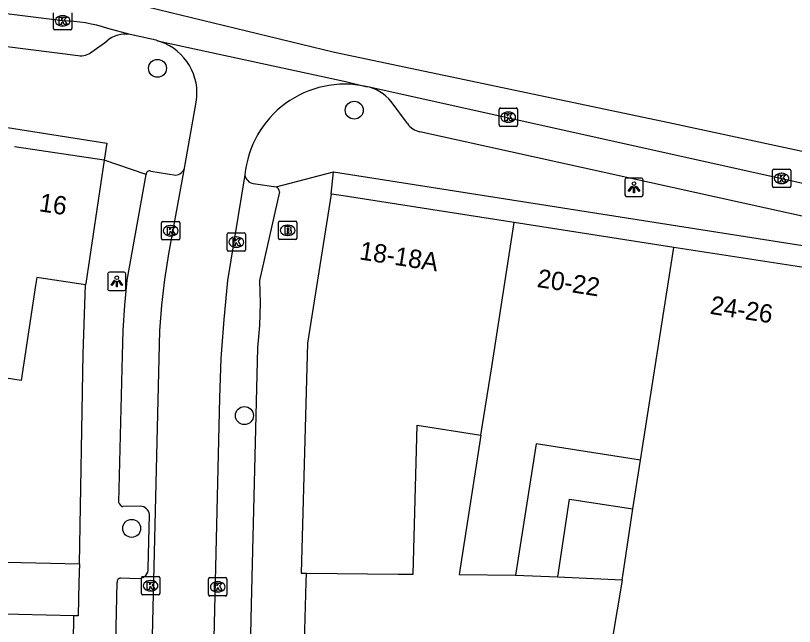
# Model space of a CAD drawing. Extents: x 162172 to 163187, y 382874 to 383684.
# Drawn here: x 163091.57 to 163134.04, y 383247.59 to 383280.9 of the extents above; entities that cross this region are included whole.
import ezdxf

# ---------------------------------------------------------------- set-up
doc = ezdxf.new("R2010")
doc.units = 0
for name, color, linetype in [('IMGEO_Boom', 7, 'Continuous'), ('IMGEO_Brandkraan', 7, 'Continuous'), ('IMGEO_Kolk', 7, 'Continuous'), ('IMGEO_Lichtpunt', 7, 'Continuous'), ('IMGEO_Muur', 7, 'Continuous'), ('IMGEO_Pand', 7, 'Continuous'), ('IMGEO_Pand_nummerreeks', 7, 'Continuous'), ('IMGEO_Rijbaan_lokaal_gesloten', 7, 'Continuous'), ('IMGEO_Rijbaan_lokaal_open', 7, 'Continuous'), ('IMGEO_Voetpad_open', 7, 'Continuous')]:
    doc.layers.add(name, color=color, linetype=linetype)

msp = doc.modelspace()

# ---------------------------------------------------------------- linework, layer by layer
at = {"layer": 'IMGEO_Boom'}
for centre in [(163099.31, 383278.02), (163110.038, 383275.738), (163104.051, 383259.088), (163097.903, 383252.94)]:
    msp.add_circle(centre, 0.489, dxfattribs=at)
at = {"layer": 'IMGEO_Brandkraan'}
for p, q in [((163105.983, 383269.689), (163106.835, 383269.689)), ((163105.908, 383268.763), (163105.908, 383269.615)), ((163106.396, 383269.469), (163106.421, 383269.469)), ((163106.909, 383269.615), (163106.909, 383268.763)), ((163106.419, 383268.909), (163106.394, 383268.909)), ((163106.835, 383268.689), (163105.983, 383268.689))]:
    msp.add_line(p, q, dxfattribs=at)
for points in [[(163105.983, 383269.689), (163106.835, 383269.689)], [(163105.908, 383268.763), (163105.908, 383269.615)], [(163106.256, 383269.389), (163106.256, 383268.989), (163106.469, 383268.989)], [(163106.487, 383269.389), (163106.256, 383269.389)], [(163106.435, 383269.308), (163106.381, 383269.308), (163106.381, 383269.232)], [(163106.909, 383269.615), (163106.909, 383268.763)], [(163106.381, 383269.232), (163106.434, 383269.232)], [(163106.443, 383269.156), (163106.381, 383269.156), (163106.381, 383269.075)], [(163106.381, 383269.075), (163106.443, 383269.075)], [(163106.835, 383268.689), (163105.983, 383268.689)]]:
    msp.add_lwpolyline(points, dxfattribs=at)
for centre, radius, start, end in [((163105.985, 383269.613), 0.0765, 91.552, 178.448), ((163105.985, 383269.613), 0.0765, 91.552, 178.448), ((163106.833, 383269.613), 0.0765, 1.552, 88.448), ((163106.833, 383269.613), 0.0765, 1.552, 88.448), ((163106.436, 383269.27), 0.0379, 267.8285, 90.9355), ((163106.491, 383269.244), 0.145, 59.4692, 91.5367), ((163106.516, 383269.291), 0.0922, 285.5137, 58.1501), ((163106.444, 383269.115), 0.0404, 269.8759, 90.5077), ((163106.475, 383269.24), 0.251, 268.6676, 293.5347), ((163106.521, 383269.099), 0.105, 301.3115, 78.989), ((163105.985, 383268.765), 0.0765, 181.552, 268.448), ((163105.985, 383268.765), 0.0765, 181.552, 268.448), ((163106.833, 383268.765), 0.0765, 271.552, 358.448), ((163106.833, 383268.765), 0.0765, 271.552, 358.448)]:
    msp.add_arc(centre, radius, start, end, dxfattribs=at)
for centre, major_axis, ratio, start_param, end_param in [((163106.395, 383269.189), (-0.387, 0.002), 0.722429, 4.712389, 7.853982), ((163106.42, 383269.189), (-0.39, 0.002), 0.717154, 1.570796, 4.712389)]:
    msp.add_ellipse(centre, major_axis=major_axis, ratio=ratio, start_param=start_param, end_param=end_param, dxfattribs=at)
at = {"layer": 'IMGEO_Kolk'}
for p, q in [((163093.637, 383280.185), (163093.637, 383281.037)), ((163094.125, 383280.891), (163094.15, 383280.891)), ((163094.638, 383281.037), (163094.638, 383280.185)), ((163094.148, 383280.331), (163094.123, 383280.331)), ((163094.564, 383280.111), (163093.712, 383280.111)), ((163117.935, 383274.931), (163117.935, 383275.783)), ((163118.01, 383275.857), (163118.862, 383275.857)), ((163118.423, 383275.637), (163118.448, 383275.637)), ((163118.936, 383275.783), (163118.936, 383274.931)), ((163118.862, 383274.857), (163118.01, 383274.857)), ((163118.446, 383275.077), (163118.421, 383275.077)), ((163132.839, 383271.59), (163132.839, 383272.442)), ((163132.914, 383272.516), (163133.766, 383272.516)), ((163133.327, 383272.296), (163133.352, 383272.296)), ((163133.84, 383272.442), (163133.84, 383271.59)), ((163133.766, 383271.516), (163132.914, 383271.516)), ((163133.35, 383271.736), (163133.325, 383271.736)), ((163099.602, 383269.665), (163100.454, 383269.665)), ((163099.527, 383268.739), (163099.527, 383269.591)), ((163100.015, 383269.445), (163100.04, 383269.445)), ((163100.528, 383269.591), (163100.528, 383268.739)), ((163100.038, 383268.885), (163100.013, 383268.885)), ((163103.109, 383268.12), (163103.109, 383268.972)), ((163103.184, 383269.046), (163104.036, 383269.046)), ((163103.597, 383268.826), (163103.622, 383268.826)), ((163104.11, 383268.972), (163104.11, 383268.12)), ((163100.454, 383268.665), (163099.602, 383268.665)), ((163104.036, 383268.046), (163103.184, 383268.046)), ((163103.62, 383268.266), (163103.595, 383268.266)), ((163098.433, 383249.386), (163098.433, 383250.238)), ((163098.508, 383250.312), (163099.36, 383250.312)), ((163099.434, 383250.238), (163099.434, 383249.386)), ((163102.095, 383249.327), (163102.095, 383250.179)), ((163102.17, 383250.253), (163103.022, 383250.253)), ((163103.096, 383250.179), (163103.096, 383249.327)), ((163098.921, 383250.092), (163098.946, 383250.092)), ((163102.583, 383250.033), (163102.608, 383250.033)), ((163099.36, 383249.312), (163098.508, 383249.312)), ((163098.944, 383249.532), (163098.919, 383249.532)), ((163102.606, 383249.473), (163102.581, 383249.473)), ((163103.022, 383249.253), (163102.17, 383249.253))]:
    msp.add_line(p, q, dxfattribs=at)
for points in [[(163093.637, 383280.185), (163093.637, 383281.037)], [(163093.958, 383280.811), (163094.081, 383280.811), (163094.081, 383280.66), (163094.211, 383280.811), (163094.375, 383280.811), (163094.229, 383280.66), (163094.382, 383280.411), (163094.23, 383280.411), (163094.145, 383280.575), (163094.081, 383280.508), (163094.081, 383280.411), (163093.958, 383280.411), (163093.958, 383280.811)], [(163094.638, 383281.037), (163094.638, 383280.185)], [(163094.564, 383280.111), (163093.712, 383280.111)], [(163117.935, 383274.931), (163117.935, 383275.783)], [(163118.01, 383275.857), (163118.862, 383275.857)], [(163118.936, 383275.783), (163118.936, 383274.931)], [(163118.256, 383275.557), (163118.379, 383275.557), (163118.379, 383275.406), (163118.509, 383275.557), (163118.673, 383275.557), (163118.527, 383275.406), (163118.68, 383275.157), (163118.528, 383275.157), (163118.443, 383275.321), (163118.379, 383275.254), (163118.379, 383275.157), (163118.256, 383275.157), (163118.256, 383275.557)], [(163118.862, 383274.857), (163118.01, 383274.857)], [(163132.839, 383271.59), (163132.839, 383272.442)], [(163132.914, 383272.516), (163133.766, 383272.516)], [(163133.16, 383272.216), (163133.283, 383272.216), (163133.283, 383272.065), (163133.413, 383272.216), (163133.577, 383272.216), (163133.431, 383272.065), (163133.584, 383271.816), (163133.432, 383271.816), (163133.347, 383271.98), (163133.283, 383271.913), (163133.283, 383271.816), (163133.16, 383271.816), (163133.16, 383272.216)], [(163133.84, 383272.442), (163133.84, 383271.59)], [(163133.766, 383271.516), (163132.914, 383271.516)], [(163099.602, 383269.665), (163100.454, 383269.665)], [(163099.527, 383268.739), (163099.527, 383269.591)], [(163099.848, 383269.365), (163099.971, 383269.365), (163099.971, 383269.214), (163100.101, 383269.365), (163100.265, 383269.365), (163100.119, 383269.214), (163100.272, 383268.965), (163100.12, 383268.965), (163100.035, 383269.129), (163099.971, 383269.062), (163099.971, 383268.965), (163099.848, 383268.965), (163099.848, 383269.365)], [(163100.528, 383269.591), (163100.528, 383268.739)], [(163103.109, 383268.12), (163103.109, 383268.972)], [(163103.184, 383269.046), (163104.036, 383269.046)], [(163104.11, 383268.972), (163104.11, 383268.12)], [(163100.454, 383268.665), (163099.602, 383268.665)], [(163103.43, 383268.746), (163103.553, 383268.746), (163103.553, 383268.595), (163103.683, 383268.746), (163103.847, 383268.746), (163103.701, 383268.595), (163103.854, 383268.346), (163103.702, 383268.346), (163103.617, 383268.51), (163103.553, 383268.443), (163103.553, 383268.346), (163103.43, 383268.346), (163103.43, 383268.746)], [(163104.036, 383268.046), (163103.184, 383268.046)], [(163098.433, 383249.386), (163098.433, 383250.238)], [(163098.508, 383250.312), (163099.36, 383250.312)], [(163099.434, 383250.238), (163099.434, 383249.386)], [(163102.095, 383249.327), (163102.095, 383250.179)], [(163102.17, 383250.253), (163103.022, 383250.253)], [(163103.096, 383250.179), (163103.096, 383249.327)], [(163098.754, 383250.012), (163098.877, 383250.012), (163098.877, 383249.861), (163099.007, 383250.012), (163099.171, 383250.012), (163099.025, 383249.861), (163099.178, 383249.612), (163099.026, 383249.612), (163098.941, 383249.776), (163098.877, 383249.709), (163098.877, 383249.612), (163098.754, 383249.612), (163098.754, 383250.012)], [(163102.416, 383249.953), (163102.539, 383249.953), (163102.539, 383249.802), (163102.669, 383249.953), (163102.833, 383249.953), (163102.687, 383249.802), (163102.84, 383249.553), (163102.688, 383249.553), (163102.603, 383249.717), (163102.539, 383249.65), (163102.539, 383249.553), (163102.416, 383249.553), (163102.416, 383249.953)], [(163099.36, 383249.312), (163098.508, 383249.312)], [(163103.022, 383249.253), (163102.17, 383249.253)]]:
    msp.add_lwpolyline(points, dxfattribs=at)
for centre, start, end in [((163093.714, 383280.187), 181.552, 268.448), ((163093.714, 383280.187), 181.552, 268.448), ((163094.562, 383280.187), 271.552, 358.448), ((163094.562, 383280.187), 271.552, 358.448), ((163118.012, 383275.781), 91.552, 178.448), ((163118.012, 383275.781), 91.552, 178.448), ((163118.86, 383275.781), 1.552, 88.448), ((163118.86, 383275.781), 1.552, 88.448), ((163118.012, 383274.933), 181.552, 268.448), ((163118.012, 383274.933), 181.552, 268.448), ((163118.86, 383274.933), 271.552, 358.448), ((163118.86, 383274.933), 271.552, 358.448), ((163132.916, 383272.44), 91.552, 178.448), ((163132.916, 383272.44), 91.552, 178.448), ((163133.764, 383272.44), 1.552, 88.448), ((163133.764, 383272.44), 1.552, 88.448), ((163132.916, 383271.592), 181.552, 268.448), ((163132.916, 383271.592), 181.552, 268.448), ((163133.764, 383271.592), 271.552, 358.448), ((163133.764, 383271.592), 271.552, 358.448), ((163099.604, 383269.589), 91.552, 178.448), ((163099.604, 383269.589), 91.552, 178.448), ((163100.452, 383269.589), 1.552, 88.448), ((163100.452, 383269.589), 1.552, 88.448), ((163103.186, 383268.97), 91.552, 178.448), ((163103.186, 383268.97), 91.552, 178.448), ((163104.034, 383268.97), 1.552, 88.448), ((163104.034, 383268.97), 1.552, 88.448), ((163099.604, 383268.741), 181.552, 268.448), ((163099.604, 383268.741), 181.552, 268.448), ((163100.452, 383268.741), 271.552, 358.448), ((163100.452, 383268.741), 271.552, 358.448), ((163103.186, 383268.122), 181.552, 268.448), ((163103.186, 383268.122), 181.552, 268.448), ((163104.034, 383268.122), 271.552, 358.448), ((163104.034, 383268.122), 271.552, 358.448), ((163098.51, 383250.236), 91.552, 178.448), ((163098.51, 383250.236), 91.552, 178.448), ((163099.358, 383250.236), 1.552, 88.448), ((163099.358, 383250.236), 1.552, 88.448), ((163102.172, 383250.177), 91.552, 178.448), ((163102.172, 383250.177), 91.552, 178.448), ((163103.02, 383250.177), 1.552, 88.448), ((163103.02, 383250.177), 1.552, 88.448), ((163098.51, 383249.388), 181.552, 268.448), ((163098.51, 383249.388), 181.552, 268.448), ((163099.358, 383249.388), 271.552, 358.448), ((163099.358, 383249.388), 271.552, 358.448), ((163102.172, 383249.329), 181.552, 268.448), ((163102.172, 383249.329), 181.552, 268.448), ((163103.02, 383249.329), 271.552, 358.448), ((163103.02, 383249.329), 271.552, 358.448)]:
    msp.add_arc(centre, 0.0765, start, end, dxfattribs=at)
for centre, major_axis, ratio, start_param, end_param in [((163094.124, 383280.611), (-0.387, 0.002), 0.722429, 4.712389, 7.853982), ((163094.149, 383280.611), (-0.39, 0.002), 0.717154, 1.570796, 4.712389), ((163118.422, 383275.357), (-0.387, 0.002), 0.722429, 4.712389, 7.853982), ((163118.447, 383275.357), (-0.39, 0.002), 0.717154, 1.570796, 4.712389), ((163133.326, 383272.016), (-0.387, 0.002), 0.722429, 4.712389, 7.853982), ((163133.351, 383272.016), (-0.39, 0.002), 0.717154, 1.570796, 4.712389), ((163100.014, 383269.165), (-0.387, 0.002), 0.722429, 4.712389, 7.853982), ((163100.039, 383269.165), (-0.39, 0.002), 0.717154, 1.570796, 4.712389), ((163103.596, 383268.546), (-0.387, 0.002), 0.722429, 4.712389, 7.853982), ((163103.621, 383268.546), (-0.39, 0.002), 0.717154, 1.570796, 4.712389), ((163098.92, 383249.812), (-0.387, 0.002), 0.722429, 4.712389, 7.853982), ((163098.945, 383249.812), (-0.39, 0.002), 0.717154, 1.570796, 4.712389), ((163102.582, 383249.753), (-0.387, 0.002), 0.722429, 4.712389, 7.853982), ((163102.607, 383249.753), (-0.39, 0.002), 0.717154, 1.570796, 4.712389)]:
    msp.add_ellipse(centre, major_axis=major_axis, ratio=ratio, start_param=start_param, end_param=end_param, dxfattribs=at)
at = {"layer": 'IMGEO_Lichtpunt'}
for p, q in [((163124.795, 383271.938), (163124.795, 383271.131)), ((163124.795, 383271.938), (163124.795, 383271.131)), ((163125.697, 383272.033), (163124.889, 383272.033)), ((163125.697, 383272.033), (163124.889, 383272.033)), ((163125.791, 383271.131), (163125.791, 383271.938)), ((163125.791, 383271.131), (163125.791, 383271.938)), ((163124.889, 383271.037), (163125.697, 383271.037)), ((163124.889, 383271.037), (163125.697, 383271.037)), ((163096.594, 383266.806), (163096.594, 383265.999)), ((163096.594, 383266.806), (163096.594, 383265.999)), ((163097.496, 383266.901), (163096.688, 383266.901)), ((163097.496, 383266.901), (163096.688, 383266.901)), ((163097.59, 383265.999), (163097.59, 383266.806)), ((163097.59, 383265.999), (163097.59, 383266.806)), ((163096.688, 383265.905), (163097.496, 383265.905)), ((163096.688, 383265.905), (163097.496, 383265.905))]:
    msp.add_line(p, q, dxfattribs=at)
for points in [[(163125.169, 383271.602), (163125.208, 383271.574), (163125.02, 383271.312), (163124.982, 383271.339), (163125.169, 383271.602)], [(163125.271, 383271.554), (163125.318, 383271.554), (163125.318, 383271.232), (163125.271, 383271.232), (163125.271, 383271.554)], [(163125.381, 383271.574), (163125.419, 383271.601), (163125.606, 383271.339), (163125.567, 383271.311), (163125.381, 383271.574)], [(163096.968, 383266.47), (163097.007, 383266.442), (163096.819, 383266.18), (163096.781, 383266.207), (163096.968, 383266.47)], [(163097.07, 383266.422), (163097.117, 383266.422), (163097.117, 383266.1), (163097.07, 383266.1), (163097.07, 383266.422)], [(163097.18, 383266.442), (163097.218, 383266.469), (163097.405, 383266.207), (163097.366, 383266.179), (163097.18, 383266.442)]]:
    msp.add_lwpolyline(points, dxfattribs=at)
for centre in [(163125.294, 383271.736), (163097.093, 383266.604)]:
    msp.add_circle(centre, 0.0994, dxfattribs=at)
for centre, start, end in [((163124.889, 383271.938), 90, 180), ((163124.889, 383271.938), 90, 180), ((163125.697, 383271.938), 0, 90), ((163125.697, 383271.938), 0, 90), ((163124.889, 383271.131), 180, 270), ((163124.889, 383271.131), 180, 270), ((163125.697, 383271.131), 270, 0), ((163125.697, 383271.131), 270, 360), ((163096.688, 383266.806), 90, 180), ((163096.688, 383266.806), 90, 180), ((163097.496, 383266.806), 0, 90), ((163097.496, 383266.806), 0, 90), ((163096.688, 383265.999), 180, 270), ((163096.688, 383265.999), 180, 270), ((163097.496, 383265.999), 270, 0), ((163097.496, 383265.999), 270, 360)]:
    msp.add_arc(centre, 0.0946, start, end, dxfattribs=at)
at = {"layer": 'IMGEO_Muur'}
msp.add_lwpolyline([(163095.057, 383251.009), (163095.266, 383262.457)], dxfattribs=at)
at = {"layer": 'IMGEO_Pand'}
for points in [[(163096.399, 383273.013), (163091.512, 383273.744)], [(163096.399, 383273.013), (163095.396, 383266.288), (163095.394, 383266.219)], [(163108.772, 383271.163), (163107.49, 383263.041), (163107.146, 383250.5), (163107.435, 383250.497)], [(163118.767, 383269.609), (163118.279, 383269.689), (163109.197, 383271.097), (163108.772, 383271.163)], [(163116.946, 383258.024), (163117.532, 383261.753), (163118.767, 383269.609)], [(163127.463, 383268.259), (163118.767, 383269.609)], [(163125.641, 383256.665), (163127.463, 383268.259)], [(163137.626, 383266.681), (163127.463, 383268.259)], [(163095.394, 383266.219), (163092.733, 383266.625), (163092.664, 383266.173), (163092.169, 383262.929), (163091.876, 383261.009), (163089.62, 383261.353)], [(163107.435, 383250.497), (163112.435, 383250.443), (163113.247, 383250.436), (163113.469, 383258.563), (163116.946, 383258.024)], [(163116.946, 383258.024), (163116.722, 383256.595), (163115.751, 383250.416), (163118.832, 383250.39)], [(163125.641, 383256.665), (163119.958, 383257.557), (163118.832, 383250.39)], [(163125.236, 383253.996), (163125.641, 383256.665)], [(163121.133, 383250.291), (163121.778, 383254.538), (163125.236, 383253.996)], [(163124.647, 383250.14), (163124.683, 383250.356), (163125.236, 383253.996)], [(163090.205, 383248.287), (163090.216, 383248.774), (163090.245, 383250), (163090.272, 383251.122), (163095.057, 383251.009)], [(163095.057, 383251.009), (163095.03, 383250), (163094.98, 383248.175), (163094.753, 383248.18)], [(163121.133, 383250.291), (163124.647, 383250.14)], [(163124.647, 383250.14), (163124.624, 383250), (163124.127, 383246.994), (163130.716, 383245.776)], [(163094.753, 383248.18), (163090.205, 383248.287)]]:
    msp.add_lwpolyline(points, dxfattribs=at)
at = {"layer": 'IMGEO_Rijbaan_lokaal_gesloten'}
for points in [[(163056.952, 383287.24), (163059.766, 383286.841), (163060.117, 383286.794), (163075.989, 383284.661), (163093.977, 383282.382), (163097.574, 383281.662), (163108.966, 383278.903), (163127.194, 383275.064), (163143.514, 383271.559), (163151.915, 383269.922)], [(163094.138, 383280.612), (163063.781, 383284.403)], [(163097.824, 383279.861), (163096.604, 383280.196)], [(163099.317, 383279.522), (163099.232, 383279.549), (163098.978, 383279.603), (163097.824, 383279.861)], [(163099.317, 383279.522), (163109.49, 383277.312), (163110.67, 383277.032)], [(163110.67, 383277.032), (163110.859, 383277.014), (163135.8, 383271.466), (163138.011, 383270.911), (163139.389, 383270.539)]]:
    msp.add_lwpolyline(points, dxfattribs=at)
msp.add_arc((163093.922, 383271.813), 8.802, 72.2577, 88.5917, dxfattribs=at)
at = {"layer": 'IMGEO_Rijbaan_lokaal_open'}
for points in [[(163099.48, 383279.472), (163099.317, 383279.522)], [(163100.779, 383272.585), (163101.425, 383276.176)], [(163098.994, 383245.57), (163099.431, 383263.705), (163099.55, 383265.112), (163099.718, 383266.514), (163099.935, 383267.91), (163100.779, 383272.585)], [(163104.082, 383272.207), (163103.135, 383266.456), (163102.92, 383264.33), (163102.77, 383262.199), (163102.686, 383260.064), (163102.341, 383245.436)]]:
    msp.add_lwpolyline(points, dxfattribs=at)
for centre, radius, start, end in [((163098.479, 383276.66), 2.985, 350.6769, 70.4136), ((163109.515, 383271.699), 5.457, 77.7786, 174.659)]:
    msp.add_arc(centre, radius, start, end, dxfattribs=at)
at = {"layer": 'IMGEO_Voetpad_open'}
for points in [[(163066.131, 383282.398), (163094.993, 383278.726)], [(163059.006, 383279.752), (163072.898, 383277.666), (163096.545, 383273.934), (163096.399, 383273.013)], [(163095.737, 383278.927), (163096.545, 383279.509)], [(163112.943, 383275.004), (163112.058, 383276.21)], [(163136.183, 383269.572), (163113.609, 383274.564)], [(163098.685, 383272.239), (163096.399, 383273.013)], [(163097.194, 383254.376), (163097.406, 383262.357), (163097.444, 383263.733), (163097.53, 383265.106), (163097.664, 383266.476), (163098.685, 383272.239)], [(163098.939, 383272.416), (163100.302, 383272.192)], [(163105.789, 383271.565), (163108.909, 383272.384)], [(163108.772, 383271.163), (163108.909, 383272.384)], [(163108.909, 383272.384), (163150.466, 383265.855)], [(163104.534, 383271.741), (163105.789, 383271.565)], [(163105.957, 383271.284), (163104.867, 383266.445), (163104.901, 383265.223), (163104.866, 383264), (163104.763, 383262.782), (163104.424, 383248.788), (163103.593, 383212.133), (163102.977, 383184.97), (163102.918, 383183.858), (163102.824, 383182.747), (163102.695, 383181.641), (163097.599, 383141.275), (163094.849, 383119.476), (163094.726, 383118.333), (163094.543, 383117.198), (163094.301, 383116.074), (163090.123, 383096.921)], [(163095.057, 383251.009), (163095.266, 383262.457), (163095.394, 383266.219)], [(163098.387, 383254.158), (163097.405, 383254.123)], [(163098.811, 383250.75), (163098.874, 383253.698)], [(163097.3, 383250.237), (163098.315, 383250.211)], [(163107.314, 383246.077), (163107.422, 383250), (163107.435, 383250.497)], [(163118.832, 383250.39), (163121.133, 383250.291)], [(163087.724, 383121.555), (163095.316, 383181.353), (163095.484, 383182.761), (163095.609, 383184.173), (163095.692, 383185.588), (163095.92, 383195.958), (163097.108, 383249.999)], [(163094.269, 383246.74), (163094.469, 383246.735), (163094.736, 383246.728), (163094.753, 383248.18)]]:
    msp.add_lwpolyline(points, dxfattribs=at)
for centre, radius, start, end in [((163097.55, 383278.357), 1.529, 79.6791, 131.0963), ((163095.168, 383279.555), 0.848, 258.0758, 312.1606), ((163110.234, 383274.713), 2.36, 39.3762, 79.3542), ((163113.846, 383275.647), 1.109, 215.449, 257.6486), ((163098.87, 383272.245), 0.185, 67.9308, 181.8106), ((163100.239, 383272.754), 0.566, 276.3931, 342.5771), ((163104.616, 383272.272), 0.538, 186.987, 261.2656), ((163105.608, 383271.266), 0.35, 2.9606, 58.7868), ((163097.629, 383254.524), 0.46, 198.8226, 240.8331), ((163098.327, 383253.607), 0.554, 9.4508, 83.8154), ((163098.288, 383250.733), 0.523, 272.922, 1.836), ((163097.327, 383250.019), 0.22, 97.0593, 185.1528)]:
    msp.add_arc(centre, radius, start, end, dxfattribs=at)

# ---------------------------------------------------------------- texts
at = {"layer": 'IMGEO_Pand_nummerreeks'}
for s, rotation, p in [('16', 351.4858, (163092.815, 383270.233)), ('18-18A', 351.165, (163110.279, 383267.609)), ('20-22', 351.1764, (163119.964, 383266.105)), ('24-26', 351.1764, (163129.396, 383264.64))]:
    msp.add_text(s, height=1, rotation=rotation, dxfattribs=at).set_placement(p)

doc.saveas('drawing.dxf')
